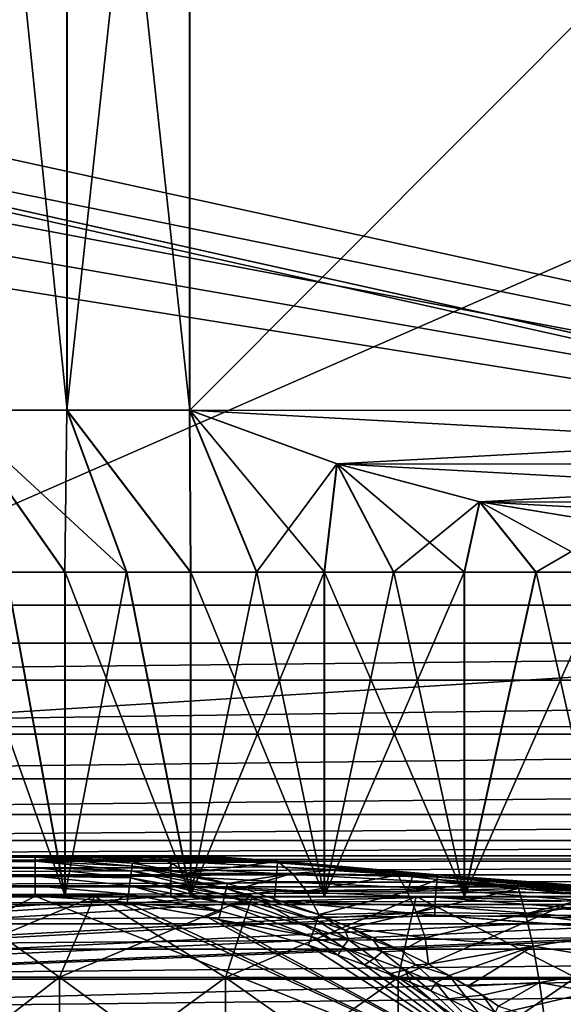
# Model space of a CAD drawing. Header units: metres. Extents: x -205 to 205, y -104 to 104.
# Tile 453 of 656: x -140.08 to -133.37, y 43.71 to 55.87. Entities that reach past the tile are written whole.
import ezdxf

# ---------------------------------------------------------------- set-up
doc = ezdxf.new("R2010")
doc.units = ezdxf.units.M
doc.layers.add('solid_01_2-CONSUMER_EHM_BOX_SW0001', color=7, linetype='CONTINUOUS')

msp = doc.modelspace()

# ---------------------------------------------------------------- linework, layer by layer
at = {"layer": 'solid_01_2-CONSUMER_EHM_BOX_SW0001'}
for points in [[(-200.010849, -74.958488), (-200.010773, 75.041512), (-0.010778, 75.04142)], [(-0.010849, -74.95858), (-200.010849, -74.958488), (-0.010778, 75.04142)], [(-140.934067, 51.047859, 10.704739), (-140.932053, 65.048019, 10.704722), (-139.499893, 65.047821, 9.778799)], [(-139.501877, 51.047653, 9.778799), (-140.934067, 51.047859, 10.704739), (-139.499893, 65.047821, 9.778799)], [(-140.930038, 51.047859, 38.298161), (-139.497589, 51.047653, 39.223682), (-140.928024, 65.048019, 38.29818)], [(-139.497589, 51.047653, 39.223682), (-139.49559, 65.047813, 39.223682), (-140.928024, 65.048019, 38.29818)], [(-139.501877, 51.047653, 9.778799), (-139.499893, 65.047821, 9.778799), (-137.982147, 65.0476, 9.001019)], [(-139.501877, 51.047653, 9.778799), (-137.982147, 65.0476, 9.001019), (-137.984146, 51.047436, 9.001019)], [(-139.497589, 51.047653, 39.223682), (-137.979614, 51.047436, 40.001019), (-139.49559, 65.047813, 39.223682)], [(-137.979614, 51.047436, 40.001019), (-137.977615, 65.0476, 40.001019), (-139.49559, 65.047813, 39.223682)], [(-124.019821, 51.045444, 8.998981), (-137.984146, 51.047436, 9.001019), (-137.982147, 65.0476, 9.001019)], [(-124.019821, 51.045444, 8.998981), (-137.982147, 65.0476, 9.001019), (-124.017822, 65.045609, 8.998981)], [(-137.979614, 51.047436, 40.001019), (-124.01329, 65.045609, 39.998981), (-137.977615, 65.0476, 40.001019)], [(-124.015289, 51.045444, 39.998981), (-124.01329, 65.045609, 39.998981), (-137.979614, 51.047436, 40.001019)], [(-91.959076, 42.820488, 75), (-76.402473, 63.637558, 75), (-185.602478, 63.645401, 75)], [(-92.726151, 42.986298, 75), (-91.959076, 42.820488, 75), (-185.602478, 63.645401, 75)], [(-93.500885, 43.041248, 75), (-92.726151, 42.986298, 75), (-185.602478, 63.645401, 75)], [(-168.500885, 43.051987, 75), (-93.500885, 43.041248, 75), (-185.602478, 63.645401, 75)], [(-119.0028, 59.140617, 72), (-143.003555, 48.642342, 72), (-143.002792, 59.142342, 72)], [(-119.0028, 59.140617, 72), (-119.003548, 48.640617, 72), (-143.003555, 48.642342, 72)], [(-148.891342, 56.041489, 1.5), (-112.794594, 48.173843, 1.5), (-133.405136, 57.958969, 1.5)], [(-112.794594, 48.173843, 1.5), (-133.294312, 57.908592, 1.5), (-133.405136, 57.958969, 1.5)], [(-148.891342, 56.041489, 1.5), (-148.911224, 55.517876, 1.5), (-112.794594, 48.173843, 1.5)], [(-148.911224, 55.517876, 1.5), (-148.968536, 55.000568, 1.5), (-112.794594, 48.173843, 1.5)], [(-148.968536, 55.000568, 1.5), (-149.063477, 54.488506, 1.5), (-112.794594, 48.173843, 1.5)], [(-149.063477, 54.488506, 1.5), (-149.195862, 53.982655, 1.5), (-112.794594, 48.173843, 1.5)], [(-149.195862, 53.982655, 1.5), (-149.22699, 48.173862, 1.5), (-112.794594, 48.173843, 1.5)], [(-139.522751, 49.047844, 12.156218), (-140.934067, 51.047859, 10.704739), (-139.501877, 51.047653, 9.778799)], [(-139.522751, 49.047844, 12.156218), (-140.252533, 49.047947, 12.693356), (-140.934067, 51.047859, 10.704739)], [(-138.758163, 49.047733, 37.338108), (-139.497589, 51.047653, 39.223682), (-140.930038, 51.047859, 38.298161)], [(-139.51915, 49.047844, 36.846272), (-138.758163, 49.047733, 37.338108), (-140.930038, 51.047859, 38.298161)], [(-140.249084, 49.047947, 36.309345), (-139.51915, 49.047844, 36.846272), (-140.930038, 51.047859, 38.298161)], [(-138.761917, 49.047733, 11.664157), (-139.522751, 49.047844, 12.156218), (-139.501877, 51.047653, 9.778799)], [(-137.972809, 49.047623, 11.21895), (-139.501877, 51.047653, 9.778799), (-137.984146, 51.047436, 9.001019)], [(-137.972809, 49.047623, 11.21895), (-138.761917, 49.047733, 11.664157), (-139.501877, 51.047653, 9.778799)], [(-137.968918, 49.047623, 37.783085), (-137.979614, 51.047436, 40.001019), (-139.497589, 51.047653, 39.223682)], [(-138.758163, 49.047733, 37.338108), (-137.968918, 49.047623, 37.783085), (-139.497589, 51.047653, 39.223682)], [(-125.838745, 50.383232, 8.999247), (-137.984146, 51.047436, 9.001019), (-124.019821, 51.045444, 8.998981)], [(-136.165405, 50.384708, 9.000754), (-137.984146, 51.047436, 9.001019), (-125.838745, 50.383232, 8.999247)], [(-137.158249, 49.047504, 10.822203), (-137.984146, 51.047436, 9.001019), (-136.165405, 50.384708, 9.000754)], [(-137.158249, 49.047504, 10.822203), (-137.972809, 49.047623, 11.21895), (-137.984146, 51.047436, 9.001019)], [(-136.160873, 50.384705, 40.000755), (-124.015289, 51.045444, 39.998981), (-137.979614, 51.047436, 40.001019)], [(-136.317139, 49.047386, 38.526203), (-136.160873, 50.384705, 40.000755), (-137.979614, 51.047436, 40.001019)], [(-137.154266, 49.047504, 38.179596), (-136.317139, 49.047386, 38.526203), (-137.979614, 51.047436, 40.001019)], [(-137.968918, 49.047623, 37.783085), (-137.154266, 49.047504, 38.179596), (-137.979614, 51.047436, 40.001019)], [(-136.160873, 50.384705, 40.000755), (-125.834221, 50.383232, 39.999245), (-124.015289, 51.045444, 39.998981)], [(-136.321228, 49.047386, 10.475352), (-137.158249, 49.047504, 10.822203), (-136.165405, 50.384708, 9.000754)], [(-135.464783, 49.047264, 10.179666), (-136.321228, 49.047386, 10.475352), (-136.165405, 50.384708, 9.000754)], [(-136.317139, 49.047386, 38.526203), (-135.460602, 49.047264, 38.821636), (-136.160873, 50.384705, 40.000755)], [(-136.165405, 50.384708, 9.000754), (-125.838745, 50.383232, 8.999247), (-127.600525, 49.914368, 8.999503)], [(-136.165405, 50.384708, 9.000754), (-127.600525, 49.914368, 8.999503), (-134.403763, 49.915337, 9.000497)], [(-135.464783, 49.047264, 10.179666), (-136.165405, 50.384708, 9.000754), (-134.403763, 49.915337, 9.000497)], [(-136.160873, 50.384705, 40.000755), (-134.399231, 49.915337, 40.000496), (-125.834221, 50.383232, 39.999245)], [(-134.587784, 49.047138, 39.064819), (-134.399231, 49.915337, 40.000496), (-136.160873, 50.384705, 40.000755)], [(-135.460602, 49.047264, 38.821636), (-134.587784, 49.047138, 39.064819), (-136.160873, 50.384705, 40.000755)], [(-134.399231, 49.915337, 40.000496), (-127.596001, 49.914368, 39.999504), (-125.834221, 50.383232, 39.999245)], [(-134.592041, 49.047138, 9.936228), (-135.464783, 49.047264, 10.179666), (-134.403763, 49.915337, 9.000497)], [(-133.706177, 49.047012, 9.745923), (-134.592041, 49.047138, 9.936228), (-134.403763, 49.915337, 9.000497)], [(-134.587784, 49.047138, 39.064819), (-133.701874, 49.047012, 39.254868), (-134.399231, 49.915337, 40.000496)], [(-134.403763, 49.915337, 9.000497), (-127.600525, 49.914368, 8.999503), (-129.30751, 49.638397, 8.999753)], [(-134.403763, 49.915337, 9.000497), (-129.30751, 49.638397, 8.999753), (-132.696854, 49.638878, 9.000248)], [(-133.706177, 49.047012, 9.745923), (-134.403763, 49.915337, 9.000497), (-132.696854, 49.638878, 9.000248)], [(-134.399231, 49.915337, 40.000496), (-132.692322, 49.638878, 40.000248), (-127.596001, 49.914368, 39.999504)], [(-132.806061, 49.046883, 39.391083), (-132.692322, 49.638878, 40.000248), (-134.399231, 49.915337, 40.000496)], [(-133.701874, 49.047012, 39.254868), (-132.806061, 49.046883, 39.391083), (-134.399231, 49.915337, 40.000496)], [(-132.81041, 49.046886, 9.609446), (-133.706177, 49.047012, 9.745923), (-132.696854, 49.638878, 9.000248)], [(-140.252533, 49.047947, 12.693356), (-139.523468, 45.047836, 12.156316), (-140.948395, 45.048042, 13.274529)], [(-140.945313, 49.048046, 35.729298), (-140.945114, 45.048038, 35.728374), (-139.519867, 45.047836, 36.846172)], [(-140.945313, 49.048046, 35.729298), (-139.519867, 45.047836, 36.846172), (-140.249084, 49.047947, 36.309345)], [(-139.522751, 49.047844, 12.156218), (-139.523468, 45.047836, 12.156316), (-140.252533, 49.047947, 12.693356)], [(-140.249084, 49.047947, 36.309345), (-139.519867, 45.047836, 36.846172), (-139.51915, 49.047844, 36.846272)], [(-138.761917, 49.047733, 11.664157), (-139.523468, 45.047836, 12.156316), (-139.522751, 49.047844, 12.156218)], [(-138.761917, 49.047733, 11.664157), (-137.9729, 45.047615, 11.220051), (-139.523468, 45.047836, 12.156316)], [(-139.51915, 49.047844, 36.846272), (-139.519867, 45.047836, 36.846172), (-137.969025, 45.047615, 37.781986)], [(-139.51915, 49.047844, 36.846272), (-137.969025, 45.047615, 37.781986), (-138.758163, 49.047733, 37.338108)], [(-137.972809, 49.047623, 11.21895), (-137.9729, 45.047615, 11.220051), (-138.761917, 49.047733, 11.664157)], [(-138.758163, 49.047733, 37.338108), (-137.969025, 45.047615, 37.781986), (-137.968918, 49.047623, 37.783085)], [(-137.158249, 49.047504, 10.822203), (-137.9729, 45.047615, 11.220051), (-137.972809, 49.047623, 11.21895)], [(-136.321228, 49.047386, 10.475352), (-137.9729, 45.047615, 11.220051), (-137.158249, 49.047504, 10.822203)], [(-136.321228, 49.047386, 10.475352), (-136.321762, 45.047379, 10.47534), (-137.9729, 45.047615, 11.220051)], [(-137.968918, 49.047623, 37.783085), (-137.969025, 45.047615, 37.781986), (-136.317673, 45.047379, 38.526215)], [(-137.968918, 49.047623, 37.783085), (-136.317673, 45.047379, 38.526215), (-137.154266, 49.047504, 38.179596)], [(-137.154266, 49.047504, 38.179596), (-136.317673, 45.047379, 38.526215), (-136.317139, 49.047386, 38.526203)], [(-135.464783, 49.047264, 10.179666), (-136.321762, 45.047379, 10.47534), (-136.321228, 49.047386, 10.475352)], [(-134.592041, 49.047138, 9.936228), (-136.321762, 45.047379, 10.47534), (-135.464783, 49.047264, 10.179666)], [(-134.592041, 49.047138, 9.936228), (-134.592194, 45.047131, 9.937355), (-136.321762, 45.047379, 10.47534)], [(-136.317139, 49.047386, 38.526203), (-136.317673, 45.047379, 38.526215), (-134.587952, 45.047131, 39.063694)], [(-136.317139, 49.047386, 38.526203), (-134.587952, 45.047131, 39.063694), (-135.460602, 49.047264, 38.821636)], [(-135.460602, 49.047264, 38.821636), (-134.587952, 45.047131, 39.063694), (-134.587784, 49.047138, 39.064819)], [(-133.706177, 49.047012, 9.745923), (-134.592194, 45.047131, 9.937355), (-134.592041, 49.047138, 9.936228)], [(-132.81041, 49.046886, 9.609446), (-134.592194, 45.047131, 9.937355), (-133.706177, 49.047012, 9.745923)], [(-132.81041, 49.046886, 9.609446), (-132.810822, 45.046875, 9.609426), (-134.592194, 45.047131, 9.937355)], [(-134.587784, 49.047138, 39.064819), (-134.587952, 45.047131, 39.063694), (-133.701874, 49.047012, 39.254868)], [(-133.701874, 49.047012, 39.254868), (-134.587952, 45.047131, 39.063694), (-132.806473, 45.046875, 39.391102)], [(-133.701874, 49.047012, 39.254868), (-132.806473, 45.046875, 39.391102), (-132.806061, 49.046883, 39.391083)], [(-143.003662, 47.142342, 69.5), (-143.003555, 48.642342, 69.5), (-119.003548, 48.640617, 69.5)], [(-143.003662, 47.142342, 69.5), (-119.003548, 48.640617, 69.5), (-119.003662, 47.140617, 69.5)], [(-143.003555, 48.642342, 69.5), (-143.003555, 48.642342, 72), (-119.003548, 48.640617, 72)], [(-119.003548, 48.640617, 69.5), (-143.003555, 48.642342, 69.5), (-119.003548, 48.640617, 72)], [(-149.22699, 48.173862, 1.571667), (-155.373291, 47.716602, 1.571667), (-112.794594, 48.173843, 1.571667)], [(-112.794594, 48.173843, 1.571667), (-155.373291, 47.716602, 1.571667), (-106.648285, 47.716579, 1.571667)], [(-112.794594, 48.173843, 1.571667), (-112.794594, 48.173843, 1.5), (-149.22699, 48.173862, 1.5)], [(-149.22699, 48.173862, 1.571667), (-112.794594, 48.173843, 1.571667), (-149.22699, 48.173862, 1.5)], [(-106.648285, 47.716579, 1.571667), (-155.373291, 47.716602, 1.571667), (-154.474762, 47.049023, 1.571667)], [(-106.648285, 47.716579, 1.571667), (-154.474762, 47.049023, 1.571667), (-107.546822, 47.049, 1.571667)], [(-107.546822, 47.049, 1.571667), (-154.474762, 47.049023, 1.571667), (-153.518387, 46.496609, 1.571667)], [(-107.546822, 47.049, 1.571667), (-153.518387, 46.496609, 1.571667), (-108.503197, 46.496586, 1.571667)], [(-141.686264, 41.846184, 63.099998), (-143.003662, 47.142342, 63.099998), (-119.003662, 47.140617, 63.099998)], [(-119.003662, 47.140617, 69.5), (-119.003662, 47.140617, 63.099998), (-143.003662, 47.142342, 63.099998)], [(-143.003662, 47.142342, 69.5), (-119.003662, 47.140617, 69.5), (-143.003662, 47.142342, 63.099998)], [(-120.315842, 41.843124, 63.099998), (-141.686264, 41.846184, 63.099998), (-119.003662, 47.140617, 63.099998)], [(-108.503197, 46.496586, 1.571667), (-153.518387, 46.496609, 1.571667), (-152.497147, 46.056797, 1.571667)], [(-108.503197, 46.496586, 1.571667), (-152.497147, 46.056797, 1.571667), (-109.524437, 46.056778, 1.571667)], [(-109.524437, 46.056778, 1.571667), (-152.497147, 46.056797, 1.571667), (-151.432129, 45.73727, 1.571667)], [(-109.524437, 46.056778, 1.571667), (-151.432129, 45.73727, 1.571667), (-110.589455, 45.737251, 1.571667)], [(-110.589455, 45.737251, 1.571667), (-151.432129, 45.73727, 1.571667), (-150.344421, 45.545696, 1.571667)], [(-110.589455, 45.737251, 1.571667), (-150.344421, 45.545696, 1.571667), (-111.67717, 45.545681, 1.571667)], [(-168.500549, 45.405724, 46.146633), (-168.500534, 45.485195, 46.25034), (-138.215973, 45.480637, 46.249954)], [(-168.500549, 45.405724, 46.146633), (-138.215973, 45.480637, 46.249954), (-138.215988, 45.401176, 46.14642)], [(-168.500534, 45.535084, 46.371098), (-168.500519, 45.551987, 46.5), (-138.215958, 45.530617, 46.370613)], [(-168.500534, 45.485195, 46.25034), (-168.500534, 45.535084, 46.371098), (-138.215958, 45.530617, 46.370613)], [(-168.500534, 45.485195, 46.25034), (-138.215958, 45.530617, 46.370613), (-138.215973, 45.480637, 46.249954)], [(-168.500519, 45.551987, 46.5), (-138.215958, 45.547649, 46.5), (-138.215958, 45.530617, 46.370613)], [(-138.558212, 45.547699, 46.681751), (-138.215958, 45.547649, 46.5), (-168.500519, 45.551987, 46.5)], [(-147.957275, 45.549046, 47.5), (-139.892242, 45.54789, 47.5), (-168.500519, 45.551987, 46.5)], [(-139.069595, 45.547771, 46.97401), (-168.500519, 45.551987, 46.5), (-139.892242, 45.54789, 47.5)], [(-138.558212, 45.547699, 46.681751), (-168.500519, 45.551987, 46.5), (-139.069595, 45.547771, 46.97401)], [(-156.022324, 45.533173, 47.629364), (-156.022339, 45.483204, 47.750015), (-139.892242, 45.530865, 47.629364)], [(-156.022339, 45.483204, 47.750015), (-139.892242, 45.480885, 47.750031), (-139.892242, 45.530865, 47.629364)], [(-156.022339, 45.483204, 47.750015), (-156.022339, 45.403553, 47.853752), (-139.892242, 45.480885, 47.750031)], [(-156.022339, 45.403553, 47.853752), (-139.892258, 45.401432, 47.853565), (-139.892242, 45.480885, 47.750031)], [(-156.022324, 45.533173, 47.629364), (-139.892242, 45.54789, 47.5), (-147.957275, 45.549046, 47.5)], [(-156.022324, 45.533173, 47.629364), (-139.892242, 45.530865, 47.629364), (-139.892242, 45.54789, 47.5)], [(-111.67717, 45.545681, 1.571667), (-150.344421, 45.545696, 1.571667), (-149.22699, 45.479523, 1.571667)], [(-111.67717, 45.545681, 1.571667), (-149.22699, 45.479523, 1.571667), (-112.794601, 45.479507, 1.571667)], [(-112.794601, 45.479507, 1.571667), (-149.22699, 45.479523, 1.571667), (-149.22699, 45.313629, 1.656828)], [(-112.794601, 45.31361, 1.656828), (-112.794601, 45.479507, 1.571667), (-149.22699, 45.313629, 1.656828)], [(-138.701797, 45.360214, 47.809887), (-139.892242, 45.480885, 47.750031), (-139.892258, 45.401432, 47.853565)], [(-139.110031, 45.508121, 47.56863), (-139.892242, 45.54789, 47.5), (-139.892242, 45.530865, 47.629364)], [(-139.069595, 45.547771, 46.97401), (-139.892242, 45.54789, 47.5), (-139.110031, 45.508121, 47.56863)], [(-138.693954, 45.420631, 47.710957), (-139.892242, 45.530865, 47.629364), (-139.892242, 45.480885, 47.750031)], [(-138.692764, 45.456253, 47.605202), (-139.110031, 45.508121, 47.56863), (-139.892242, 45.530865, 47.629364)], [(-138.693954, 45.420631, 47.710957), (-138.692764, 45.456253, 47.605202), (-139.892242, 45.530865, 47.629364)], [(-138.701797, 45.360214, 47.809887), (-138.693954, 45.420631, 47.710957), (-139.892242, 45.480885, 47.750031)], [(-138.558212, 45.547699, 46.681751), (-139.069595, 45.547771, 46.97401), (-139.110031, 45.508121, 47.56863)], [(-138.37587, 45.52351, 47.015118), (-138.558212, 45.547699, 46.681751), (-139.110031, 45.508121, 47.56863)], [(-138.37587, 45.52351, 47.015118), (-139.110031, 45.508121, 47.56863), (-138.692764, 45.456253, 47.605202)], [(-138.253601, 45.380051, 47.64352), (-138.692764, 45.456253, 47.605202), (-138.693954, 45.420631, 47.710957)], [(-138.196487, 45.451393, 47.343121), (-138.37587, 45.52351, 47.015118), (-138.692764, 45.456253, 47.605202)], [(-138.196487, 45.451393, 47.343121), (-138.692764, 45.456253, 47.605202), (-138.253601, 45.380051, 47.64352)], [(-138.37587, 45.52351, 47.015118), (-138.215958, 45.547649, 46.5), (-138.558212, 45.547699, 46.681751)], [(-138.37587, 45.52351, 47.015118), (-137.59491, 45.530659, 46.547932), (-138.215958, 45.547649, 46.5)], [(-138.37587, 45.52351, 47.015118), (-136.895279, 45.475815, 46.599998), (-137.59491, 45.530659, 46.547932)], [(-138.196487, 45.451393, 47.343121), (-136.895279, 45.475815, 46.599998), (-138.37587, 45.52351, 47.015118)], [(-136.900986, 45.410187, 46.235039), (-138.215988, 45.401176, 46.14642), (-138.215973, 45.480637, 46.249954)], [(-136.896408, 45.46278, 46.349499), (-138.215973, 45.480637, 46.249954), (-138.215958, 45.530617, 46.370613)], [(-136.896408, 45.46278, 46.349499), (-136.900986, 45.410187, 46.235039), (-138.215973, 45.480637, 46.249954)], [(-136.894455, 45.48521, 46.474129), (-138.215958, 45.530617, 46.370613), (-138.215958, 45.547649, 46.5)], [(-137.59491, 45.530659, 46.547932), (-136.894455, 45.48521, 46.474129), (-138.215958, 45.547649, 46.5)], [(-136.894455, 45.48521, 46.474129), (-136.896408, 45.46278, 46.349499), (-138.215958, 45.530617, 46.370613)], [(-138.196487, 45.451393, 47.343121), (-138.031921, 45.333443, 47.662704), (-136.895279, 45.475815, 46.599998)], [(-136.712311, 45.330505, 47.031097), (-136.895279, 45.475815, 46.599998), (-138.031921, 45.333443, 47.662704)], [(-137.59491, 45.530659, 46.547932), (-136.895279, 45.475815, 46.599998), (-136.894455, 45.48521, 46.474129)], [(-134.923782, 45.311848, 46.438824), (-136.900986, 45.410187, 46.235039), (-136.896408, 45.46278, 46.349499)], [(-134.923691, 45.312904, 46.551849), (-136.896408, 45.46278, 46.349499), (-136.894455, 45.48521, 46.474129)], [(-134.923782, 45.311848, 46.438824), (-136.896408, 45.46278, 46.349499), (-134.923691, 45.312904, 46.551849)], [(-134.925491, 45.291656, 46.653111), (-136.894455, 45.48521, 46.474129), (-136.895279, 45.475815, 46.599998)], [(-136.046616, 45.383282, 46.666973), (-134.925491, 45.291656, 46.653111), (-136.895279, 45.475815, 46.599998)], [(-136.712311, 45.330505, 47.031097), (-136.046616, 45.383282, 46.666973), (-136.895279, 45.475815, 46.599998)], [(-134.923691, 45.312904, 46.551849), (-136.894455, 45.48521, 46.474129), (-134.925491, 45.291656, 46.653111)], [(-168.500565, 45.302097, 46.067051), (-168.500549, 45.405724, 46.146633), (-138.215988, 45.401176, 46.14642)], [(-168.500565, 45.302097, 46.067051), (-138.215988, 45.401176, 46.14642), (-138.216003, 45.297653, 46.06699)], [(-156.022339, 45.403553, 47.853752), (-156.022354, 45.294418, 47.936298), (-139.892258, 45.401432, 47.853565)], [(-156.022354, 45.294418, 47.936298), (-139.892273, 45.297905, 47.933002), (-139.892258, 45.401432, 47.853565)], [(-138.712555, 45.277534, 47.893074), (-139.892258, 45.401432, 47.853565), (-139.892273, 45.297905, 47.933002)], [(-138.712555, 45.277534, 47.893074), (-138.701797, 45.360214, 47.809887), (-139.892258, 45.401432, 47.853565)], [(-137.54953, 45.064392, 47.891308), (-138.701797, 45.360214, 47.809887), (-138.712555, 45.277534, 47.893074)], [(-137.530197, 45.145603, 47.806896), (-138.693954, 45.420631, 47.710957), (-138.701797, 45.360214, 47.809887)], [(-137.54953, 45.064392, 47.891308), (-137.530197, 45.145603, 47.806896), (-138.701797, 45.360214, 47.809887)], [(-138.031921, 45.333443, 47.662704), (-138.253601, 45.380051, 47.64352), (-138.693954, 45.420631, 47.710957)], [(-137.517166, 45.20467, 47.706837), (-138.031921, 45.333443, 47.662704), (-138.693954, 45.420631, 47.710957)], [(-137.530197, 45.145603, 47.806896), (-137.517166, 45.20467, 47.706837), (-138.693954, 45.420631, 47.710957)], [(-138.196487, 45.451393, 47.343121), (-138.253601, 45.380051, 47.64352), (-138.031921, 45.333443, 47.662704)], [(-136.907898, 45.330837, 46.137497), (-138.216003, 45.297653, 46.06699), (-138.215988, 45.401176, 46.14642)], [(-136.907898, 45.330837, 46.137497), (-136.916718, 45.229454, 46.062801), (-138.216003, 45.297653, 46.06699)], [(-136.900986, 45.410187, 46.235039), (-136.907898, 45.330837, 46.137497), (-138.215988, 45.401176, 46.14642)], [(-136.712311, 45.330505, 47.031097), (-138.031921, 45.333443, 47.662704), (-137.517166, 45.20467, 47.706837)], [(-134.931183, 45.223965, 46.21104), (-136.916718, 45.229454, 46.062801), (-136.907898, 45.330837, 46.137497)], [(-134.926224, 45.282829, 46.321674), (-136.907898, 45.330837, 46.137497), (-136.900986, 45.410187, 46.235039)], [(-134.931183, 45.223965, 46.21104), (-136.907898, 45.330837, 46.137497), (-134.926224, 45.282829, 46.321674)], [(-134.926224, 45.282829, 46.321674), (-136.900986, 45.410187, 46.235039), (-134.923782, 45.311848, 46.438824)], [(-136.712311, 45.330505, 47.031097), (-135.41069, 45.310684, 46.709965), (-136.046616, 45.383282, 46.666973)], [(-136.046616, 45.383282, 46.666973), (-135.41069, 45.310684, 46.709965), (-134.925491, 45.291656, 46.653111)], [(-168.50058, 45.181396, 46.017036), (-168.500565, 45.302097, 46.067051), (-138.216003, 45.297653, 46.06699)], [(-168.50058, 45.181396, 46.017036), (-138.216003, 45.297653, 46.06699), (-138.216019, 45.176987, 46.017017)], [(-156.022354, 45.294418, 47.936298), (-156.022385, 45.171856, 47.984974), (-139.892288, 45.177254, 47.982975)], [(-156.022354, 45.294418, 47.936298), (-139.892288, 45.177254, 47.982975), (-139.892273, 45.297905, 47.933002)], [(-112.794601, 45.31361, 1.656828), (-149.22699, 45.313629, 1.656828), (-149.22699, 45.166294, 1.771438)], [(-112.794601, 45.166275, 1.771438), (-112.794601, 45.31361, 1.656828), (-149.22699, 45.166294, 1.771438)], [(-138.725311, 45.179325, 47.95377), (-139.892273, 45.297905, 47.933002), (-139.892288, 45.177254, 47.982975)], [(-138.725311, 45.179325, 47.95377), (-138.712555, 45.277534, 47.893074), (-139.892273, 45.297905, 47.933002)], [(-137.572601, 44.967506, 47.952991), (-138.712555, 45.277534, 47.893074), (-138.725311, 45.179325, 47.95377)], [(-137.572601, 44.967506, 47.952991), (-137.54953, 45.064392, 47.891308), (-138.712555, 45.277534, 47.893074)], [(-136.916718, 45.229454, 46.062801), (-138.216019, 45.176987, 46.017017), (-138.216003, 45.297653, 46.06699)], [(-136.916718, 45.229454, 46.062801), (-136.926895, 45.112503, 46.01593), (-138.216019, 45.176987, 46.017017)], [(-136.712311, 45.330505, 47.031097), (-137.517166, 45.20467, 47.706837), (-137.339935, 45.153809, 47.721779)], [(-136.541214, 45.110847, 47.434727), (-136.712311, 45.330505, 47.031097), (-137.339935, 45.153809, 47.721779)], [(-134.938354, 45.138802, 46.117981), (-136.926895, 45.112503, 46.01593), (-136.916718, 45.229454, 46.062801)], [(-134.938354, 45.138802, 46.117981), (-136.916718, 45.229454, 46.062801), (-134.931183, 45.223965, 46.21104)], [(-136.541214, 45.110847, 47.434727), (-135.41069, 45.310684, 46.709965), (-136.712311, 45.330505, 47.031097)], [(-135.295853, 45.107933, 47.056091), (-135.41069, 45.310684, 46.709965), (-136.541214, 45.110847, 47.434727)], [(-135.41069, 45.310684, 46.709965), (-135.230133, 45.289841, 46.72118), (-134.925491, 45.291656, 46.653111)], [(-135.295853, 45.107933, 47.056091), (-135.230133, 45.289841, 46.72118), (-135.41069, 45.310684, 46.709965)], [(-135.295853, 45.107933, 47.056091), (-134.922333, 45.254406, 46.739109), (-135.230133, 45.289841, 46.72118)], [(-135.295853, 45.107933, 47.056091), (-134.45816, 45.201679, 46.763596), (-134.922333, 45.254406, 46.739109)], [(-135.230133, 45.289841, 46.72118), (-134.922333, 45.254406, 46.739109), (-134.925491, 45.291656, 46.653111)], [(-134.938354, 45.138802, 46.117981), (-134.931183, 45.223965, 46.21104), (-132.961807, 45.064541, 46.194832)], [(-134.931183, 45.223965, 46.21104), (-134.926224, 45.282829, 46.321674), (-132.958008, 45.127918, 46.303017)], [(-134.931183, 45.223965, 46.21104), (-132.958008, 45.127918, 46.303017), (-132.961807, 45.064541, 46.194832)], [(-134.926224, 45.282829, 46.321674), (-134.923782, 45.311848, 46.438824), (-132.955948, 45.162258, 46.422539)], [(-134.926224, 45.282829, 46.321674), (-132.955948, 45.162258, 46.422539), (-132.958008, 45.127918, 46.303017)], [(-134.923691, 45.312904, 46.551849), (-134.925491, 45.291656, 46.653111), (-132.957001, 45.144676, 46.651958)], [(-134.925491, 45.291656, 46.653111), (-132.959457, 45.10371, 46.745979), (-132.957001, 45.144676, 46.651958)], [(-134.925491, 45.291656, 46.653111), (-134.922333, 45.254406, 46.739109), (-132.959457, 45.10371, 46.745979)], [(-134.923782, 45.311848, 46.438824), (-134.923691, 45.312904, 46.551849), (-132.955704, 45.166512, 46.542103)], [(-134.923782, 45.311848, 46.438824), (-132.955704, 45.166512, 46.542103), (-132.955948, 45.162258, 46.422539)], [(-134.923691, 45.312904, 46.551849), (-132.957001, 45.144676, 46.651958), (-132.955704, 45.166512, 46.542103)], [(-134.922333, 45.254406, 46.739109), (-134.45816, 45.201679, 46.763596), (-132.959457, 45.10371, 46.745979)], [(-168.50058, 45.181396, 46.017036), (-138.216034, 45.047649, 46), (-168.500595, 45.051987, 46)], [(-168.50058, 45.181396, 46.017036), (-138.216019, 45.176987, 46.017017), (-138.216034, 45.047649, 46)], [(-139.892288, 45.177254, 47.982975), (-156.0224, 45.050198, 48), (-139.892303, 45.04789, 48)], [(-156.022385, 45.171856, 47.984974), (-156.0224, 45.050198, 48), (-139.892288, 45.177254, 47.982975)], [(-112.794601, 45.166275, 1.771438), (-149.22699, 45.166294, 1.771438), (-149.22699, 45.042824, 1.911433)], [(-112.794601, 45.042809, 1.911433), (-112.794601, 45.166275, 1.771438), (-149.22699, 45.042824, 1.911433)], [(-138.738953, 45.074348, 47.989037), (-139.892288, 45.177254, 47.982975), (-139.892303, 45.04789, 48)], [(-138.738953, 45.074348, 47.989037), (-138.725311, 45.179325, 47.95377), (-139.892288, 45.177254, 47.982975)], [(-137.597321, 44.863731, 47.988853), (-138.725311, 45.179325, 47.95377), (-138.738953, 45.074348, 47.989037)], [(-137.597321, 44.863731, 47.988853), (-137.572601, 44.967506, 47.952991), (-138.725311, 45.179325, 47.95377)], [(-138.216019, 45.176987, 46.017017), (-137.610992, 45.033165, 46), (-138.216034, 45.047649, 46)], [(-136.926895, 45.112503, 46.01593), (-137.610992, 45.033165, 46), (-138.216019, 45.176987, 46.017017)], [(-136.926895, 45.112503, 46.01593), (-136.937759, 44.987762, 46), (-137.610992, 45.033165, 46)], [(-137.54953, 45.064392, 47.891308), (-136.411804, 44.747295, 47.883854), (-137.530197, 45.145603, 47.806896)], [(-137.339935, 45.153809, 47.721779), (-137.517166, 45.20467, 47.706837), (-137.530197, 45.145603, 47.806896)], [(-137.339935, 45.153809, 47.721779), (-137.530197, 45.145603, 47.806896), (-136.386475, 44.822754, 47.799999)], [(-137.530197, 45.145603, 47.806896), (-136.411804, 44.747295, 47.883854), (-136.386475, 44.822754, 47.799999)], [(-136.541214, 45.110847, 47.434727), (-137.339935, 45.153809, 47.721779), (-136.386475, 44.822754, 47.799999)], [(-134.947021, 45.035839, 46.050636), (-136.937759, 44.987762, 46), (-136.926895, 45.112503, 46.01593)], [(-134.947021, 45.035839, 46.050636), (-136.926895, 45.112503, 46.01593), (-134.938354, 45.138802, 46.117981)], [(-135.295853, 45.107933, 47.056091), (-136.541214, 45.110847, 47.434727), (-136.386475, 44.822754, 47.799999)], [(-135.180603, 44.846859, 47.380875), (-135.295853, 45.107933, 47.056091), (-136.386475, 44.822754, 47.799999)], [(-135.295853, 45.107933, 47.056091), (-133.921951, 45.14323, 46.787998), (-134.45816, 45.201679, 46.763596)], [(-135.180603, 44.846859, 47.380875), (-133.921951, 45.14323, 46.787998), (-135.295853, 45.107933, 47.056091)], [(-133.834503, 44.83194, 47.150635), (-133.921951, 45.14323, 46.787998), (-135.180603, 44.846859, 47.380875)], [(-134.947021, 45.035839, 46.050636), (-134.938354, 45.138802, 46.117981), (-132.966965, 44.978493, 46.107594)], [(-134.938354, 45.138802, 46.117981), (-132.961807, 45.064541, 46.194832), (-132.966965, 44.978493, 46.107594)], [(-134.45816, 45.201679, 46.763596), (-133.921951, 45.14323, 46.787998), (-132.959457, 45.10371, 46.745979)], [(-133.921951, 45.14323, 46.787998), (-132.957764, 45.050621, 46.822113), (-132.959457, 45.10371, 46.745979)], [(-133.834503, 44.83194, 47.150635), (-132.957764, 45.050621, 46.822113), (-133.921951, 45.14323, 46.787998)], [(-168.500885, 43.051987, 46), (-168.500595, 45.051987, 46), (-138.216034, 45.047649, 46)], [(-168.500885, 43.051987, 46), (-138.216034, 45.047649, 46), (-137.610992, 45.033165, 46)], [(-168.500885, 43.051987, 46), (-128.324265, 44.714428, 46), (-93.500595, 45.041248, 46)], [(-93.500885, 43.041248, 46), (-168.500885, 43.051987, 46), (-93.500595, 45.041248, 46)], [(-168.500885, 43.051987, 46), (-137.610992, 45.033165, 46), (-136.937759, 44.987762, 46)], [(-168.500885, 43.051987, 46), (-136.937759, 44.987762, 46), (-135.23085, 44.839851, 46)], [(-139.892303, 45.04789, 48), (-156.0224, 45.050198, 48), (-144.739212, 42.548584, 48)], [(-112.794601, 45.042809, 1.911433), (-149.22699, 45.042824, 1.911433), (-149.22699, 44.947765, 2.071429)], [(-112.794601, 44.94775, 2.071429), (-112.794601, 45.042809, 1.911433), (-149.22699, 44.947765, 2.071429)], [(-139.892303, 45.04789, 48), (-144.739212, 42.548584, 48), (-133.561676, 42.546982, 48)], [(-141.534973, 44.048126, 41.265141), (-139.591644, 44.047848, 42.339184), (-141.002747, 45.04805, 40.418446)], [(-141.534973, 44.048126, 7.734861), (-141.002747, 45.04805, 8.581553), (-139.157562, 45.047783, 7.561761)], [(-139.591644, 44.047848, 6.660816), (-141.534973, 44.048126, 7.734861), (-139.157562, 45.047783, 7.561761)], [(-140.945114, 45.048038, 35.728374), (-141.002747, 45.04805, 40.418446), (-139.157562, 45.047783, 41.43824)], [(-139.591644, 44.047848, 42.339184), (-139.157562, 45.047783, 41.43824), (-141.002747, 45.04805, 40.418446)], [(-139.523468, 45.047836, 12.156316), (-139.157562, 45.047783, 7.561761), (-141.002747, 45.04805, 8.581553)], [(-140.948395, 45.048042, 13.274529), (-139.523468, 45.047836, 12.156316), (-141.002747, 45.04805, 8.581553)], [(-139.519867, 45.047836, 36.846172), (-140.945114, 45.048038, 35.728374), (-139.157562, 45.047783, 41.43824)], [(-138.738953, 45.074348, 47.989037), (-139.892303, 45.04789, 48), (-138.904343, 44.989647, 48)], [(-138.904343, 44.989647, 48), (-139.892303, 45.04789, 48), (-133.561676, 42.546982, 48)], [(-139.591644, 44.047848, 42.339184), (-137.540268, 44.047554, 43.188889), (-139.157562, 45.047783, 41.43824)], [(-139.591644, 44.047848, 6.660816), (-139.157562, 45.047783, 7.561761), (-137.209793, 45.047504, 6.754978)], [(-137.540268, 44.047554, 5.81111), (-139.591644, 44.047848, 6.660816), (-137.209793, 45.047504, 6.754978)], [(-139.523468, 45.047836, 12.156316), (-137.9729, 45.047615, 11.220051), (-139.157562, 45.047783, 7.561761)], [(-137.969025, 45.047615, 37.781986), (-139.519867, 45.047836, 36.846172), (-139.157562, 45.047783, 41.43824)], [(-137.969025, 45.047615, 37.781986), (-139.157562, 45.047783, 41.43824), (-137.209793, 45.047504, 42.245022)], [(-137.540268, 44.047554, 43.188889), (-137.209793, 45.047504, 42.245022), (-139.157562, 45.047783, 41.43824)], [(-137.9729, 45.047615, 11.220051), (-137.209793, 45.047504, 6.754978), (-139.157562, 45.047783, 7.561761)], [(-138.738953, 45.074348, 47.989037), (-138.904343, 44.989647, 48), (-138.756256, 44.971535, 48)], [(-138.756256, 44.971535, 48), (-138.904343, 44.989647, 48), (-133.561676, 42.546982, 48)], [(-137.597321, 44.863731, 47.988853), (-138.738953, 45.074348, 47.989037), (-138.756256, 44.971535, 48)], [(-137.769821, 44.795906, 48), (-138.756256, 44.971535, 48), (-133.561676, 42.546982, 48)], [(-137.597321, 44.863731, 47.988853), (-138.756256, 44.971535, 48), (-137.769821, 44.795906, 48)], [(-137.9729, 45.047615, 11.220051), (-136.321762, 45.047379, 10.47534), (-137.209793, 45.047504, 6.754978)], [(-136.317673, 45.047379, 38.526215), (-137.969025, 45.047615, 37.781986), (-137.209793, 45.047504, 42.245022)], [(-137.597321, 44.863731, 47.988853), (-136.477676, 44.551003, 47.986984), (-137.572601, 44.967506, 47.952991)], [(-137.572601, 44.967506, 47.952991), (-136.442566, 44.655632, 47.947163), (-137.54953, 45.064392, 47.891308)], [(-137.572601, 44.967506, 47.952991), (-136.477676, 44.551003, 47.986984), (-136.442566, 44.655632, 47.947163)], [(-137.54953, 45.064392, 47.891308), (-136.442566, 44.655632, 47.947163), (-136.411804, 44.747295, 47.883854)], [(-137.540268, 44.047554, 43.188889), (-135.406662, 44.047249, 43.803574), (-137.209793, 45.047504, 42.245022)], [(-137.540268, 44.047554, 5.81111), (-137.209793, 45.047504, 6.754978), (-135.18396, 45.047215, 6.171347)], [(-135.406662, 44.047249, 5.196427), (-137.540268, 44.047554, 5.81111), (-135.18396, 45.047215, 6.171347)], [(-136.317673, 45.047379, 38.526215), (-137.209793, 45.047504, 42.245022), (-135.18396, 45.047215, 42.828651)], [(-135.406662, 44.047249, 43.803574), (-135.18396, 45.047215, 42.828651), (-137.209793, 45.047504, 42.245022)], [(-136.321762, 45.047379, 10.47534), (-135.18396, 45.047215, 6.171347), (-137.209793, 45.047504, 6.754978)], [(-134.956268, 44.925884, 46.012005), (-136.937759, 44.987762, 46), (-134.947021, 45.035839, 46.050636)], [(-134.956268, 44.925884, 46.012005), (-135.23085, 44.839851, 46), (-136.937759, 44.987762, 46)], [(-136.321762, 45.047379, 10.47534), (-134.592194, 45.047131, 9.937355), (-135.18396, 45.047215, 6.171347)], [(-134.587952, 45.047131, 39.063694), (-136.317673, 45.047379, 38.526215), (-135.18396, 45.047215, 42.828651)], [(-135.406662, 44.047249, 43.803574), (-133.217636, 44.046932, 44.175503), (-135.18396, 45.047215, 42.828651)], [(-135.406662, 44.047249, 5.196427), (-135.18396, 45.047215, 6.171347), (-133.105515, 45.046917, 5.818208)], [(-133.217636, 44.046932, 4.824498), (-135.406662, 44.047249, 5.196427), (-133.105515, 45.046917, 5.818208)], [(-134.587952, 45.047131, 39.063694), (-135.18396, 45.047215, 42.828651), (-133.105515, 45.046917, 43.181793)], [(-133.217636, 44.046932, 44.175503), (-133.105515, 45.046917, 43.181793), (-135.18396, 45.047215, 42.828651)], [(-134.592194, 45.047131, 9.937355), (-133.105515, 45.046917, 5.818208), (-135.18396, 45.047215, 6.171347)], [(-134.956268, 44.925884, 46.012005), (-134.947021, 45.035839, 46.050636), (-132.9729, 44.879482, 46.046555)], [(-134.947021, 45.035839, 46.050636), (-132.966965, 44.978493, 46.107594), (-132.9729, 44.879482, 46.046555)], [(-134.592194, 45.047131, 9.937355), (-132.810822, 45.046875, 9.609426), (-133.105515, 45.046917, 5.818208)], [(-132.806473, 45.046875, 39.391102), (-134.587952, 45.047131, 39.063694), (-133.105515, 45.046917, 43.181793)], [(-133.834503, 44.83194, 47.150635), (-132.535385, 45.018166, 46.83276), (-132.957764, 45.050621, 46.822113)], [(-133.834503, 44.83194, 47.150635), (-132.452591, 45.012474, 46.834614), (-132.535385, 45.018166, 46.83276)], [(-132.404724, 44.639233, 47.180992), (-132.452591, 45.012474, 46.834614), (-133.834503, 44.83194, 47.150635)], [(-112.794601, 44.94775, 2.071429), (-149.22699, 44.947765, 2.071429), (-149.22699, 44.707752, 2.474663)], [(-112.794601, 44.707733, 2.474663), (-112.794601, 44.94775, 2.071429), (-149.22699, 44.707752, 2.474663)], [(-137.597321, 44.863731, 47.988853), (-137.769821, 44.795906, 48), (-137.624954, 44.762356, 48)], [(-137.597321, 44.863731, 47.988853), (-137.624954, 44.762356, 48), (-136.477676, 44.551003, 47.986984)], [(-135.180603, 44.846859, 47.380875), (-136.386475, 44.822754, 47.799999), (-135.993103, 44.658367, 47.834301)], [(-135.073792, 44.534904, 47.6689), (-135.180603, 44.846859, 47.380875), (-135.993103, 44.658367, 47.834301)], [(-134.956268, 44.925884, 46.012005), (-134.954346, 44.816658, 46), (-135.23085, 44.839851, 46)], [(-133.834503, 44.83194, 47.150635), (-135.180603, 44.846859, 47.380875), (-135.073792, 44.534904, 47.6689)], [(-134.956268, 44.925884, 46.012005), (-132.979019, 44.777496, 46.011917), (-134.954346, 44.816658, 46)], [(-134.956268, 44.925884, 46.012005), (-132.9729, 44.879482, 46.046555), (-132.979019, 44.777496, 46.011917)], [(-168.500885, 43.051987, 46), (-135.23085, 44.839851, 46), (-134.954346, 44.816658, 46)], [(-168.500885, 43.051987, 46), (-134.954346, 44.816658, 46), (-133.677124, 44.715202, 46)], [(-137.624954, 44.762356, 48), (-137.769821, 44.795906, 48), (-133.561676, 42.546982, 48)], [(-136.513748, 44.443546, 48), (-137.624954, 44.762356, 48), (-133.561676, 42.546982, 48)], [(-136.477676, 44.551003, 47.986984), (-137.624954, 44.762356, 48), (-136.513748, 44.443546, 48)], [(-136.442566, 44.655632, 47.947163), (-136.022552, 44.511761, 47.947163), (-136.411804, 44.747295, 47.883854)], [(-136.411804, 44.747295, 47.883854), (-136.063492, 44.629898, 47.882713), (-136.386475, 44.822754, 47.799999)], [(-136.022552, 44.511761, 47.947163), (-136.063492, 44.629898, 47.882713), (-136.411804, 44.747295, 47.883854)], [(-136.063492, 44.629898, 47.882713), (-135.993103, 44.658367, 47.834301), (-136.386475, 44.822754, 47.799999)], [(-133.74173, 44.433064, 47.479523), (-133.834503, 44.83194, 47.150635), (-135.073792, 44.534904, 47.6689)], [(-134.954346, 44.816658, 46), (-132.967041, 44.668419, 46), (-133.677124, 44.715202, 46)], [(-132.979019, 44.777496, 46.011917), (-132.967041, 44.668419, 46), (-134.954346, 44.816658, 46)], [(-132.404724, 44.639233, 47.180992), (-133.834503, 44.83194, 47.150635), (-133.74173, 44.433064, 47.479523)], [(-168.500885, 43.051987, 46), (-133.677124, 44.715202, 46), (-132.967041, 44.668419, 46)], [(-168.500885, 43.051987, 46), (-129.519424, 44.641476, 46), (-128.324265, 44.714428, 46)], [(-168.500885, 43.051987, 46), (-132.967041, 44.668419, 46), (-131.000656, 44.604794, 46)], [(-168.500885, 43.051987, 46), (-131.000656, 44.604794, 46), (-129.519424, 44.641476, 46)], [(-112.794601, 44.707733, 2.474663), (-149.22699, 44.707752, 2.474663), (-149.22699, 44.39661, 2.825941)], [(-112.794601, 44.396591, 2.825941), (-112.794601, 44.707733, 2.474663), (-149.22699, 44.39661, 2.825941)], [(-136.477676, 44.551003, 47.986984), (-136.090668, 44.418659, 47.986984), (-136.442566, 44.655632, 47.947163)], [(-136.442566, 44.655632, 47.947163), (-136.090668, 44.418659, 47.986984), (-136.022552, 44.511761, 47.947163)], [(-136.063492, 44.629898, 47.882713), (-135.716293, 44.50658, 47.882713), (-135.993103, 44.658367, 47.834301)], [(-136.022552, 44.511761, 47.947163), (-135.716293, 44.50658, 47.882713), (-136.063492, 44.629898, 47.882713)], [(-135.716293, 44.50658, 47.882713), (-135.638031, 44.501808, 47.862705), (-135.993103, 44.658367, 47.834301)], [(-135.073792, 44.534904, 47.6689), (-135.993103, 44.658367, 47.834301), (-135.638031, 44.501808, 47.862705)], [(-132.358536, 44.20628, 47.461903), (-132.404724, 44.639233, 47.180992), (-133.74173, 44.433064, 47.479523)], [(-136.477676, 44.551003, 47.986984), (-136.513748, 44.443546, 48), (-136.153122, 44.320408, 48)], [(-136.090668, 44.418659, 47.986984), (-136.477676, 44.551003, 47.986984), (-136.153122, 44.320408, 48)], [(-136.022552, 44.511761, 47.947163), (-136.090668, 44.418659, 47.986984), (-135.705505, 44.280685, 47.986984)], [(-136.022552, 44.511761, 47.947163), (-135.705505, 44.280685, 47.986984), (-135.604172, 44.360851, 47.947163)], [(-136.022552, 44.511761, 47.947163), (-135.604172, 44.360851, 47.947163), (-135.716293, 44.50658, 47.882713)], [(-135.716293, 44.50658, 47.882713), (-135.368057, 44.376034, 47.882874), (-135.638031, 44.501808, 47.862705)], [(-135.604172, 44.360851, 47.947163), (-135.368057, 44.376034, 47.882874), (-135.716293, 44.50658, 47.882713)], [(-135.073792, 44.534904, 47.6689), (-135.638031, 44.501808, 47.862705), (-135.368057, 44.376034, 47.882874)], [(-135.073792, 44.534904, 47.6689), (-135.368057, 44.376034, 47.882874), (-135.032166, 44.209122, 47.906273)], [(-133.74173, 44.433064, 47.479523), (-135.073792, 44.534904, 47.6689), (-135.032166, 44.209122, 47.906273)], [(-112.794601, 44.396591, 2.825941), (-149.22699, 44.39661, 2.825941), (-149.22699, 44.025303, 3.112886)], [(-112.794601, 44.025284, 3.112886), (-112.794601, 44.396591, 2.825941), (-149.22699, 44.025303, 3.112886)], [(-136.153122, 44.320408, 48), (-136.513748, 44.443546, 48), (-133.561676, 42.546982, 48)], [(-136.090668, 44.418659, 47.986984), (-136.153122, 44.320408, 48), (-135.823578, 44.203217, 48)], [(-135.705505, 44.280685, 47.986984), (-136.090668, 44.418659, 47.986984), (-135.823578, 44.203217, 48)], [(-135.604172, 44.360851, 47.947163), (-135.705505, 44.280685, 47.986984), (-135.323029, 44.134888, 47.986984)], [(-135.604172, 44.360851, 47.947163), (-135.188309, 44.199909, 47.947163), (-135.368057, 44.376034, 47.882874)], [(-135.604172, 44.360851, 47.947163), (-135.323029, 44.134888, 47.986984), (-135.188309, 44.199909, 47.947163)], [(-135.188309, 44.199909, 47.947163), (-135.032166, 44.209122, 47.906273), (-135.368057, 44.376034, 47.882874)], [(-133.74173, 44.433064, 47.479523), (-135.032166, 44.209122, 47.906273), (-134.776123, 44.07185, 47.922874)], [(-133.74173, 44.433064, 47.479523), (-134.776123, 44.07185, 47.922874), (-134.548264, 43.93996, 47.936752)], [(-133.660736, 43.983372, 47.733192), (-133.74173, 44.433064, 47.479523), (-134.548264, 43.93996, 47.936752)], [(-132.358536, 44.20628, 47.461903), (-133.74173, 44.433064, 47.479523), (-133.660736, 43.983372, 47.733192)], [(-135.823578, 44.203217, 48), (-136.153122, 44.320408, 48), (-133.561676, 42.546982, 48)], [(-135.705505, 44.280685, 47.986984), (-135.823578, 44.203217, 48), (-135.523575, 44.091301, 48)], [(-135.323029, 44.134888, 47.986984), (-135.705505, 44.280685, 47.986984), (-135.523575, 44.091301, 48)], [(-135.523575, 44.091301, 48), (-135.823578, 44.203217, 48), (-133.561676, 42.546982, 48)], [(-135.323029, 44.134888, 47.986984), (-135.523575, 44.091301, 48), (-135.251419, 43.984112, 48)], [(-135.188309, 44.199909, 47.947163), (-135.323029, 44.134888, 47.986984), (-134.944412, 43.978325, 47.986984)], [(-135.323029, 44.134888, 47.986984), (-135.251419, 43.984112, 48), (-135.005371, 43.881203, 48)], [(-134.944412, 43.978325, 47.986984), (-135.323029, 44.134888, 47.986984), (-135.005371, 43.881203, 48)], [(-135.188309, 44.199909, 47.947163), (-134.776123, 44.07185, 47.922874), (-135.032166, 44.209122, 47.906273)], [(-135.188309, 44.199909, 47.947163), (-134.944412, 43.978325, 47.986984), (-134.776123, 44.07185, 47.922874)], [(-132.318939, 43.738564, 47.661713), (-132.358536, 44.20628, 47.461903), (-133.660736, 43.983372, 47.733192)], [(-112.794601, 44.025284, 3.112886), (-149.22699, 44.025303, 3.112886), (-149.22699, 43.606915, 3.325387)], [(-112.794601, 43.606895, 3.325387), (-112.794601, 44.025284, 3.112886), (-149.22699, 43.606915, 3.325387)], [(-139.591644, 44.047848, 6.660816), (-141.535156, 42.548126, 7.734846), (-141.534973, 44.048126, 7.734861)], [(-141.534973, 44.048126, 41.265141), (-141.535156, 42.548126, 41.265156), (-139.591812, 42.547848, 42.339203)], [(-139.591644, 44.047848, 6.660816), (-139.591812, 42.547848, 6.660799), (-141.535156, 42.548126, 7.734846)], [(-141.534973, 44.048126, 41.265141), (-139.591812, 42.547848, 42.339203), (-139.591644, 44.047848, 42.339184)], [(-137.540268, 44.047554, 5.81111), (-139.591812, 42.547848, 6.660799), (-139.591644, 44.047848, 6.660816)], [(-139.591644, 44.047848, 42.339184), (-139.591812, 42.547848, 42.339203), (-137.540436, 42.547554, 43.188904)], [(-137.540268, 44.047554, 5.81111), (-137.540436, 42.547554, 5.811095), (-139.591812, 42.547848, 6.660799)], [(-139.591644, 44.047848, 42.339184), (-137.540436, 42.547554, 43.188904), (-137.540268, 44.047554, 43.188889)], [(-135.406662, 44.047249, 5.196427), (-137.540436, 42.547554, 5.811095), (-137.540268, 44.047554, 5.81111)], [(-137.540268, 44.047554, 43.188889), (-137.540436, 42.547554, 43.188904), (-135.40683, 42.547249, 43.803581)], [(-135.406662, 44.047249, 5.196427), (-135.40683, 42.547249, 5.196418), (-137.540436, 42.547554, 5.811095)], [(-137.540268, 44.047554, 43.188889), (-135.40683, 42.547249, 43.803581), (-135.406662, 44.047249, 43.803574)], [(-135.251419, 43.984112, 48), (-135.523575, 44.091301, 48), (-133.561676, 42.546982, 48)], [(-133.217636, 44.046932, 4.824498), (-135.40683, 42.547249, 5.196418), (-135.406662, 44.047249, 5.196427)], [(-135.406662, 44.047249, 43.803574), (-135.40683, 42.547249, 43.803581), (-133.217819, 42.546932, 44.175507)], [(-133.217636, 44.046932, 4.824498), (-133.217819, 42.546932, 4.824495), (-135.40683, 42.547249, 5.196418)], [(-135.406662, 44.047249, 43.803574), (-133.217819, 42.546932, 44.175507), (-133.217636, 44.046932, 44.175503)], [(-134.776123, 44.07185, 47.922874), (-134.944412, 43.978325, 47.986984), (-134.571609, 43.806602, 47.986984)], [(-134.776123, 44.07185, 47.922874), (-134.571609, 43.806602, 47.986984), (-134.36731, 43.826488, 47.947205)], [(-134.776123, 44.07185, 47.922874), (-134.36731, 43.826488, 47.947205), (-134.548264, 43.93996, 47.936752)], [(-135.005371, 43.881203, 48), (-135.251419, 43.984112, 48), (-133.561676, 42.546982, 48)], [(-134.944412, 43.978325, 47.986984), (-135.005371, 43.881203, 48), (-134.783752, 43.782192, 48)], [(-134.783752, 43.782192, 48), (-135.005371, 43.881203, 48), (-133.561676, 42.546982, 48)], [(-134.571609, 43.806602, 47.986984), (-134.944412, 43.978325, 47.986984), (-134.783752, 43.782192, 48)], [(-133.660736, 43.983372, 47.733192), (-134.548264, 43.93996, 47.936752), (-134.36731, 43.826488, 47.947205)], [(-133.660736, 43.983372, 47.733192), (-134.36731, 43.826488, 47.947205), (-134.170303, 43.690914, 47.958004)], [(-133.594711, 43.504669, 47.90316), (-133.660736, 43.983372, 47.733192), (-134.170303, 43.690914, 47.958004)], [(-132.318939, 43.738564, 47.661713), (-133.660736, 43.983372, 47.733192), (-133.594711, 43.504669, 47.90316)], [(-134.571609, 43.806602, 47.986984), (-134.783752, 43.782192, 48), (-134.407639, 43.594521, 48)], [(-134.407639, 43.594521, 48), (-134.783752, 43.782192, 48), (-133.561676, 42.546982, 48)], [(-134.36731, 43.826488, 47.947205), (-134.571609, 43.806602, 47.986984), (-134.208344, 43.612083, 47.986984)], [(-134.208344, 43.612083, 47.986984), (-134.571609, 43.806602, 47.986984), (-134.407639, 43.594521, 48)], [(-134.170303, 43.690914, 47.958004), (-134.36731, 43.826488, 47.947205), (-134.208344, 43.612083, 47.986984)], [(-132.287201, 43.25808, 47.777317), (-132.318939, 43.738564, 47.661713), (-133.594711, 43.504669, 47.90316)]]:
    msp.add_3dface(points, dxfattribs=at)

doc.saveas('drawing.dxf')
